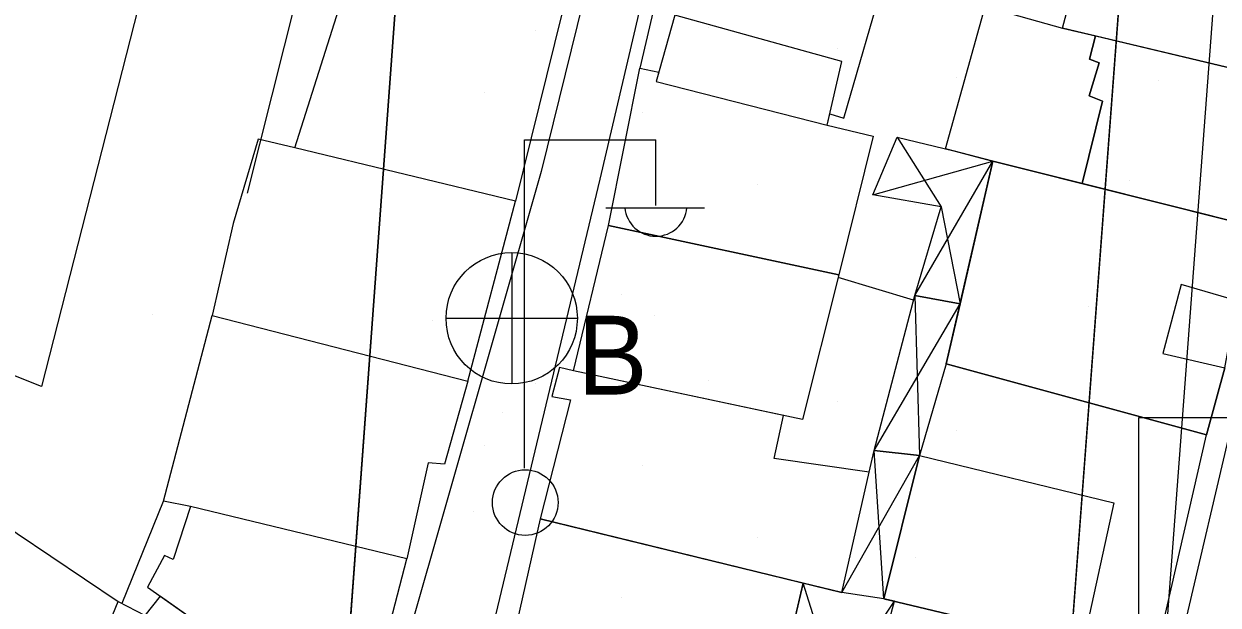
# Model space of a CAD drawing. Extents: x 417997 to 421451, y 4451742 to 4455216.
# Drawn here: x 419889.3 to 419952.9, y 4452995.6 to 4453026.6 of the extents above; entities that cross this region are included whole.
import ezdxf

# ---------------------------------------------------------------- set-up
doc = ezdxf.new("R2010")
doc.units = 0
for name, color, linetype in [('ADA', 7, 'Continuous'), ('ADAKENARI', 7, 'Continuous'), ('B_Mesken', 7, 'Continuous'), ('B_Spor_Tesisleri', 7, 'Continuous'), ('B_Sundurma', 7, 'Continuous'), ('B_Teras', 7, 'Continuous'), ('Default', 7, 'Continuous'), ('KALDIRIM', 7, 'Continuous'), ('PL_AYA_PARK_DINLENME', 7, 'Continuous'), ('PL_EĞİTİM', 7, 'Continuous'), ('S_Elektrik_Diregi', 7, 'Continuous'), ('S_Rogar_Kapagi_Buski', 7, 'Continuous'), ('Sinir_Duvar_tek_tarafa_ait', 7, 'Continuous'), ('TR_EĞİTİM', 7, 'Continuous'), ('TR_PARKALANI', 7, 'Continuous'), ('Yol_Sose', 7, 'Continuous')]:
    doc.layers.add(name, color=color, linetype=linetype)

# ---------------------------------------------------------------- blocks, each defined once
blk = doc.blocks.new('POINT_DISPLAY')
at = {"layer": 'Default'}
blk.add_line((0, 0), (0, 0), dxfattribs=at)

msp = doc.modelspace()

# ---------------------------------------------------------------- linework, layer by layer
at = {"layer": 'ADA'}
msp.add_line((419905.437, 4452977.718), (419912.059, 4453068.004), dxfattribs=at)
msp.add_line((419905.437, 4452977.718), (419912.059, 4453068.004), dxfattribs=at)
at = {"layer": 'ADAKENARI'}
msp.add_line((419950.517, 4453065.596), (419942.978, 4452965.281), dxfattribs=at)
msp.add_line((419950.517, 4453065.596), (419942.978, 4452965.281), dxfattribs=at)
at = {"layer": 'B_Mesken'}
for points in [[(419959.127, 4453031.051), (419957.359, 4453023.353), (419944.644, 4453026.374), (419946.752, 4453034.255), (419951.418, 4453033.063)], [(419932.245, 4453021.814), (419932.997, 4453021.574), (419935.248, 4453029.368), (419923.908, 4453031.924), (419922.114, 4453024.247), (419923.125, 4453024.035), (419922.984, 4453023.54), (419932.107, 4453021.21)], [(419917.597, 4453027.299), (419917.979, 4453027.214), (419915.495, 4453017.164), (419903.727, 4453020.002), (419906.776, 4453029.582)], [(419938.417, 4453019.944), (419940.527, 4453027.528), (419944.644, 4453026.374), (419946.405, 4453025.956), (419946.089, 4453024.728), (419946.607, 4453024.525), (419946.065, 4453022.772), (419946.777, 4453022.478), (419945.694, 4453018.092), (419940.941, 4453019.283)], [(419957.359, 4453023.353), (419954.974, 4453015.767), (419945.694, 4453018.092), (419946.777, 4453022.478), (419946.065, 4453022.772), (419946.607, 4453024.525), (419946.089, 4453024.728), (419946.405, 4453025.956)], [(419920.454, 4453015.866), (419922.114, 4453024.247), (419923.125, 4453024.035), (419922.984, 4453023.54), (419932.107, 4453021.21), (419934.561, 4453020.627), (419932.734, 4453013.227)], [(419903.727, 4453020.002), (419901.779, 4453020.46), (419900.44, 4453015.967), (419899.335, 4453011.064), (419912.957, 4453007.571), (419915.495, 4453017.164)], [(419953.961, 4453011.843), (419954.974, 4453015.767), (419945.694, 4453018.092), (419940.941, 4453019.283), (419938.455, 4453008.495), (419938.455, 4453008.495), (419952.321, 4453004.698), (419953.295, 4453008.274)], [(419918.59, 4453008.122), (419920.454, 4453015.866), (419932.734, 4453013.227), (419930.799, 4453005.517)], [(419898.172, 4453000.886), (419896.724, 4453001.169), (419899.335, 4453011.064), (419912.957, 4453007.571), (419911.703, 4453003.146), (419910.846, 4453003.22), (419909.697, 4452998.108)], [(419918.59, 4453008.122), (419917.834, 4453008.285), (419917.425, 4453006.752), (419918.428, 4453006.579), (419916.817, 4453000.227), (419932.884, 4452996.308), (419934.346, 4453002.716), (419929.284, 4453003.442), (419929.775, 4453005.736)], [(419945.708, 4452993.447), (419949.508, 4452992.407), (419952.321, 4453004.698), (419938.455, 4453008.495), (419937.036, 4453003.599), (419935.128, 4452995.969)], [(419898.172, 4453000.886), (419897.246, 4452998.066), (419896.794, 4452998.28), (419895.883, 4452996.591), (419907.229, 4452988.583), (419909.697, 4452998.108)], [(419916.817, 4453000.227), (419915.091, 4452992.576), (419929.014, 4452989.004), (419930.819, 4452996.812)], [(419892.106, 4452990.468), (419894.324, 4452995.834), (419895.759, 4452995.084), (419896.564, 4452996.111), (419900.496, 4452993.336), (419899.64, 4452990.641), (419895.217, 4452992.016), (419894.379, 4452989.493)]]:
    msp.add_lwpolyline(points, close=True, dxfattribs=at)
at = {"layer": 'B_Spor_Tesisleri'}
msp.add_lwpolyline([(419855.504, 4453021.12), (419862.527, 4453041.227), (419895.593, 4453028.3), (419890.232, 4453007.29)], close=True, dxfattribs=at)
at = {"layer": 'B_Sundurma'}
for p, q in [((419935.835, 4453020.562), (419938.189, 4453016.849)), ((419934.539, 4453017.497), (419940.941, 4453019.283)), ((419936.773, 4453012.125), (419940.941, 4453019.283)), ((419938.189, 4453016.849), (419939.191, 4453011.688)), ((419936.773, 4453012.125), (419937.036, 4453003.599)), ((419934.612, 4453003.875), (419939.191, 4453011.688)), ((419932.884, 4452996.308), (419937.036, 4453003.599)), ((419935.128, 4452995.969), (419934.612, 4453003.875)), ((419933.582, 4452988.056), (419930.819, 4452996.812)), ((419930.901, 4452988.613), (419935.687, 4452995.836))]:
    msp.add_line(p, q, dxfattribs=at)
for points in [[(419936.773, 4453012.125), (419938.189, 4453016.849), (419934.539, 4453017.497), (419935.835, 4453020.562), (419938.85, 4453019.84), (419940.941, 4453019.283), (419939.191, 4453011.688)], [(419934.612, 4453003.875), (419936.773, 4453012.125), (419939.191, 4453011.688), (419938.455, 4453008.495), (419937.036, 4453003.599)], [(419935.128, 4452995.969), (419932.884, 4452996.308), (419934.346, 4453002.716), (419934.612, 4453003.875), (419937.036, 4453003.599)], [(419929.768, 4452992.266), (419931.616, 4452991.645), (419930.901, 4452988.613), (419933.582, 4452988.056), (419935.687, 4452995.836), (419935.128, 4452995.969), (419932.884, 4452996.308), (419932.884, 4452996.308), (419930.819, 4452996.812)]]:
    msp.add_lwpolyline(points, close=True, dxfattribs=at)
at = {"layer": 'B_Teras'}
for points in [[(419923.992, 4453027.061), (419922.984, 4453023.54), (419932.107, 4453021.21), (419932.881, 4453024.605)], [(419938.455, 4453008.495), (419940.941, 4453019.283), (419954.974, 4453015.767), (419953.961, 4453011.843), (419950.982, 4453012.716), (419949.994, 4453009.031), (419953.295, 4453008.274), (419952.321, 4453004.698)], [(419935.128, 4452995.969), (419937.036, 4453003.599), (419947.382, 4453001.078), (419945.708, 4452993.447)]]:
    msp.add_lwpolyline(points, close=True, dxfattribs=at)
at = {"layer": 'KALDIRIM'}
msp.add_line((419955.503, 4453065.221), (419948.071, 4452966.327), dxfattribs=at)
msp.add_line((419955.503, 4453065.221), (419948.071, 4452966.327), dxfattribs=at)
at = {"layer": 'PL_AYA_PARK_DINLENME'}
msp.add_lwpolyline([(419912.691, 4453076.44), (419912.059, 4453068.004), (419905.437, 4452977.718), (419913.357, 4452974.005), (419938.076, 4452962.417), (419942.978, 4452965.281), (419950.517, 4453065.596), (419951.154, 4453074.072), (419912.691, 4453076.44)], dxfattribs=at)
msp.add_lwpolyline([(419912.691, 4453076.44), (419912.059, 4453068.004), (419905.437, 4452977.718), (419913.357, 4452974.005), (419938.076, 4452962.417), (419942.978, 4452965.281), (419950.517, 4453065.596), (419951.154, 4453074.072), (419912.691, 4453076.44)], dxfattribs=at)
at = {"layer": 'PL_EĞİTİM'}
msp.add_lwpolyline([(419833.483, 4453081.316), (419832.939, 4453072.833), (419830.093, 4453028.46), (419832.318, 4453019.167), (419835.641, 4453013.55), (419842.714, 4453007.124), (419897.31, 4452981.528), (419905.437, 4452977.718), (419912.059, 4453068.004), (419912.691, 4453076.44), (419833.483, 4453081.316)], dxfattribs=at)
msp.add_lwpolyline([(419833.483, 4453081.316), (419832.939, 4453072.833), (419830.093, 4453028.46), (419832.318, 4453019.167), (419835.641, 4453013.55), (419842.714, 4453007.124), (419897.31, 4452981.528), (419905.437, 4452977.718), (419912.059, 4453068.004), (419912.691, 4453076.44), (419833.483, 4453081.316)], dxfattribs=at)
at = {"layer": 'S_Elektrik_Diregi'}
for p, q in [((419915.977, 4453002.932), (419915.977, 4453020.432)), ((419915.977, 4453020.432), (419922.977, 4453020.432)), ((419922.977, 4453016.932), (419922.977, 4453020.432)), ((419920.317, 4453016.792), (419925.567, 4453016.792)), ((419948.716, 4452988.125), (419948.716, 4453005.626)), ((419948.716, 4453005.626), (419955.717, 4453005.626))]:
    msp.add_line(p, q, dxfattribs=at)
msp.add_circle((419916.013, 4453001.097), 1.75, dxfattribs=at)
msp.add_arc((419922.978, 4453016.945), 1.658, 184.83843, 355.14641, dxfattribs=at)
at = {"layer": 'S_Rogar_Kapagi_Buski'}
for p, q in [((419915.29, 4453014.416), (419915.29, 4453007.416)), ((419911.79, 4453010.916), (419918.79, 4453010.916))]:
    msp.add_line(p, q, dxfattribs=at)
msp.add_circle((419915.29, 4453010.916), 3.5, dxfattribs=at)
at = {"layer": 'Sinir_Duvar_tek_tarafa_ait'}
for points in [[(419907.088, 4453041.023), (419901.196, 4453017.575)], [(419936.708, 4453011.879), (419932.701, 4453013.096)], [(419881.439, 4453002.755), (419887.115, 4453000.665), (419894.324, 4452995.834)], [(419894.525, 4452995.729), (419896.724, 4453001.169)]]:
    msp.add_lwpolyline(points, dxfattribs=at)
at = {"layer": 'Yol_Sose'}
for points in [[(419922, 4453039.569), (419916.871, 4453018.744), (419909.593, 4452993.348), (419904.78, 4452975.595), (419904.45, 4452975.398), (419904.116, 4452975.451), (419889.449, 4452980.718), (419864.387, 4452990.139), (419838.824, 4452999.33)], [(419912.519, 4452953.225), (419902.772, 4452955.806), (419902.538, 4452956.321), (419902.79, 4452957.278), (419905.467, 4452965.414), (419908.97, 4452975.955), (419914.356, 4452994.717), (419920.01, 4453018.336), (419925.028, 4453039.781)], [(419961.823, 4453038.665), (419955.621, 4453013.661), (419949.174, 4452986.16), (419944.143, 4452966.098), (419940.29, 4452948.138), (419939.909, 4452947.74), (419939.276, 4452947.505), (419938.325, 4452947.55), (419936.848, 4452947.734), (419926.935, 4452948.611), (419912.519, 4452953.225)]]:
    msp.add_lwpolyline(points, dxfattribs=at)

# ---------------------------------------------------------------- block references
at = {"layer": 'TR_EĞİTİM', "xscale": 0.1, "yscale": 0.10000000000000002}
msp.add_blockref('POINT_DISPLAY', (419896.123, 4453011.133), dxfattribs=at)
msp.add_blockref('POINT_DISPLAY', (419896.123, 4453011.133), dxfattribs=at)
at = {"layer": 'TR_PARKALANI', "xscale": 0.1, "yscale": 0.10000000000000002}
for p in [(419916.548, 4453026.226), (419916.548, 4453026.226), (419925.768, 4453026.412), (419925.768, 4453026.412), (419932.675, 4453025.288), (419932.675, 4453025.288), (419939.022, 4453023.73), (419939.022, 4453023.73), (419949.754, 4453023.564), (419949.754, 4453023.564), (419913.831, 4453022.943), (419913.831, 4453022.943), (419922.256, 4453021.896), (419922.256, 4453021.896), (419948.236, 4453018.277), (419948.236, 4453018.277), (419928.394, 4453018.023), (419928.394, 4453018.023), (419936.819, 4453016.976), (419936.819, 4453016.976), (419921.15, 4453012.189), (419921.15, 4453012.189), (419946.033, 4453011.523), (419946.033, 4453011.523), (419911.059, 4453010.771), (419911.059, 4453010.771), (419922.896, 4453011.074), (419922.896, 4453011.074), (419916.548, 4453007.422), (419916.548, 4453007.422), (419925.768, 4453007.609), (419925.768, 4453007.609), (419932.675, 4453006.485), (419932.675, 4453006.485), (419914.78, 4453005.889), (419914.78, 4453005.889), (419939.022, 4453004.927), (419939.022, 4453004.927), (419913.831, 4453004.14), (419913.831, 4453004.14), (419922.256, 4453003.093), (419922.256, 4453003.093), (419913.261, 4453000.602), (419913.261, 4453000.602), (419928.394, 4452999.22), (419928.394, 4452999.22), (419936.819, 4452998.172), (419936.819, 4452998.172), (419921.15, 4452996.018), (419921.15, 4452996.018)]:
    msp.add_blockref('POINT_DISPLAY', p, dxfattribs=at)

# ---------------------------------------------------------------- texts
at = {"layer": 'S_Rogar_Kapagi_Buski'}
msp.add_text('B', height=4.2, dxfattribs=at).set_placement((419918.79, 4453006.852))

doc.saveas('drawing.dxf')
